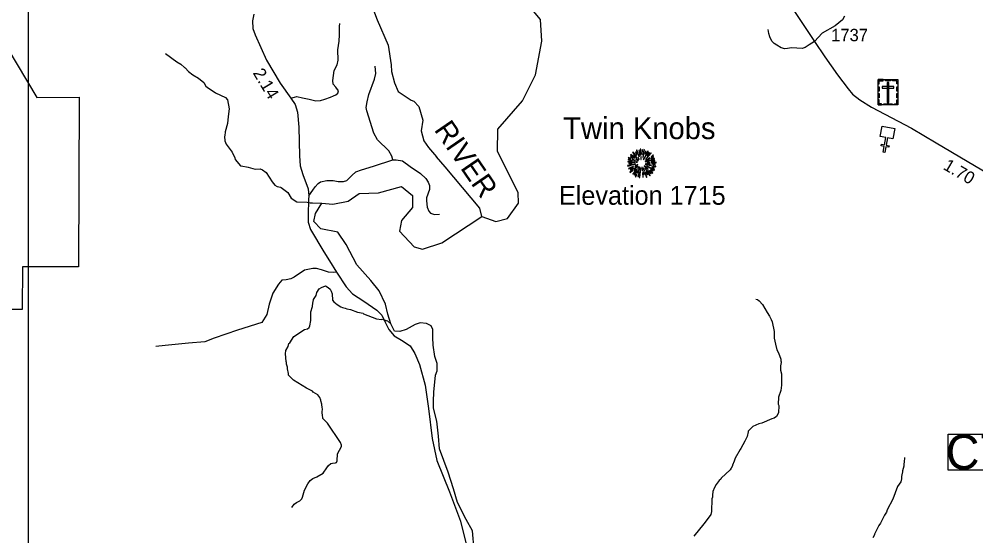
# Model space of a CAD drawing. Extents: x 1248089 to 1457196, y 820910 to 988753.
# Drawn here: x 1388614 to 1398266, y 950404 to 955620 of the extents above; entities that cross this region are included whole.
import ezdxf

# ---------------------------------------------------------------- set-up
doc = ezdxf.new("R2010")
doc.units = 0
for name, color, linetype in [('Exist Boundary Land Use Park State Division NC Parks and Recreation', 7, 'Continuous'), ('Exist Cultural Cemetery CELL', 7, 'Continuous'), ('Exist Cultural Church CELL', 7, 'Continuous'), ('Exist Geographical Mountain Summit CELL', 7, 'Continuous'), ('Exist Geographical Mountain Summit Elevation Number Label', 7, 'Continuous'), ('Exist Geographical Mountain Summit Label', 7, 'Continuous'), ('Exist Hydrographic Creek Single Shore', 7, 'Continuous'), ('Exist Hydrographic Misc Water Feature', 7, 'Continuous'), ('Exist Hydrographic River Shore', 7, 'Continuous'), ('Exist Hydrographic River Shore Label', 7, 'Continuous'), ('Exist Road Non-System Type 51', 7, 'Continuous'), ('Exist Road Secondary Type 51 Attributed', 7, 'Continuous'), ('Map Preparation Inset Cut Line', 7, 'Continuous'), ('Prop GRAU CAT1 Cell', 7, 'Continuous'), ('Prop Guardrail Anchor Unit CELL', 7, 'Continuous'), ('Prop Lane Lines', 7, 'Continuous')]:
    doc.layers.add(name, color=color, linetype=linetype)

msp = doc.modelspace()

# ---------------------------------------------------------------- linework, layer by layer
at = {"layer": 'Exist Boundary Land Use Park State Division NC Parks and Recreation'}
msp.add_lwpolyline([(1388647.4, 953121.1), (1388644.3, 952690.1), (1388330.4, 952689.1), (1388325.3, 952444.2), (1387706.3, 952440.2), (1387713.2, 952872.1), (1387889.3, 953013.1), (1387894.2, 953270.1), (1388106.3, 953275.1), (1388136.3, 956551.2), (1388626.2, 956552.2), (1388624.3, 956219.2), (1388388.3, 956221.2), (1388393.2, 955494.2), (1388792.3, 954828.2), (1389219.4, 954831.2), (1389213.2, 953121.1), (1388647.4, 953121.1)], dxfattribs=at)
at = {"layer": 'Exist Cultural Cemetery CELL'}
for points in [[(1397279.5, 954966.3), (1397290.9, 954966.3), (1397290.9, 954998.5), (1397331.5, 954998.5), (1397331.5, 955009.6), (1397279.6, 955009.6)], [(1397279.6, 955009.6), (1397478.6, 955009.6), (1397478.6, 954755), (1397279.6, 954755)], [(1397320.4, 954941.6), (1397320.4, 954922.9), (1397438.1, 954922.9), (1397438.1, 954941.6)], [(1397353.6, 955009.6), (1397405.4, 955009.6), (1397405.4, 954998.2), (1397353.6, 954998.2)], [(1397388.6, 954980.3), (1397369.9, 954980.3), (1397369.9, 954777.6), (1397388.6, 954777.6)], [(1397478.7, 954966.3), (1397467.4, 954966.3), (1397467.4, 954998.5), (1397426.8, 954998.5), (1397426.8, 955009.6), (1397478.7, 955009.6)], [(1397279.5, 954892.2), (1397279.5, 954935.5), (1397290.9, 954935.5), (1397290.9, 954892.2)], [(1397279.5, 954825), (1397279.5, 954868.3), (1397290.9, 954868.3), (1397290.9, 954825)], [(1397467.3, 954893.2), (1397467.3, 954936.5), (1397478.7, 954936.5), (1397478.7, 954893.2)], [(1397467.3, 954827.3), (1397467.3, 954870.6), (1397478.7, 954870.6), (1397478.7, 954827.3)], [(1397312.6, 954755.1), (1397312.6, 954766.5), (1397290.6, 954766.5), (1397290.6, 954807), (1397279.5, 954807), (1397279.5, 954755.1)], [(1397337, 954766.5), (1397421.9, 954766.5), (1397421.9, 954755.1), (1397337, 954755.1)], [(1397445.5, 954755), (1397445.5, 954766.5), (1397467.5, 954766.5), (1397467.5, 954806.9), (1397478.6, 954806.9), (1397478.6, 954755)]]:
    msp.add_lwpolyline(points, close=True, dxfattribs=at)
at = {"layer": 'Exist Cultural Church CELL'}
msp.add_lwpolyline([(1397430.1, 954413.3), (1397374, 954423.3), (1397360.5, 954348.4), (1397392, 954342.7), (1397389.2, 954326.9), (1397357.7, 954332.6), (1397347, 954273.4), (1397331.2, 954276.3), (1397341.9, 954335.5), (1397310.4, 954341.2), (1397313.3, 954356.9), (1397344.7, 954351.2), (1397358.3, 954426.1), (1397301.6, 954436.5), (1397320.5, 954541.2), (1397449, 954518)], close=True, dxfattribs=at)
at = {"layer": 'Exist Geographical Mountain Summit CELL'}
for points in [[(1394803.2, 954274.1), (1394839.2, 954236.7), (1394842.5, 954239.2), (1394807.3, 954278.9)], [(1394830.8, 954275.6), (1394846.5, 954253.8), (1394848.3, 954255.2), (1394834.9, 954279.6)], [(1394841.7, 954297.4), (1394867.9, 954230.5), (1394870.8, 954231.6), (1394846.9, 954299.9)], [(1394875.6, 954245.4), (1394878.1, 954246.1), (1394869, 954294.1), (1394864.7, 954293)], [(1394880.3, 954306.8), (1394884.3, 954254.8), (1394887.5, 954255.2), (1394886.1, 954307.9)], [(1394896.3, 954252.7), (1394900.2, 954252.7), (1394903.9, 954299.9), (1394898.4, 954299.9)], [(1394908.3, 954224.3), (1394923.2, 954301.4), (1394917.7, 954303.2), (1394905, 954225.1)], [(1394911.5, 954202.5), (1394914.5, 954200.7), (1394963.1, 954285.3), (1394957.7, 954289)], [(1394926, 954259.5), (1394929.4, 954258.4), (1394938.8, 954285.3), (1394934.1, 954287.1)], [(1394932.6, 954204), (1394934.8, 954201.8), (1394990.4, 954266.1), (1394986.4, 954270.8)], [(1394970.1, 954275.6), (1394949, 954242.1), (1394951.9, 954241), (1394974.4, 954272.3)], [(1394754.5, 954179.3), (1394826.5, 954172.3), (1394826.8, 954175.2), (1394754.5, 954184.3)], [(1394757.1, 954200.3), (1394798.5, 954190.9), (1394799.6, 954194.1), (1394758.2, 954205)], [(1394760, 954219.6), (1394782.5, 954210.9), (1394783.6, 954213.8), (1394761.5, 954224.7)], [(1394781.8, 954230.5), (1394807.6, 954214.1), (1394809.8, 954216.7), (1394784.7, 954234.5)], [(1394782.9, 954249.4), (1394822.5, 954218.9), (1394824.7, 954221.1), (1394786.5, 954253.8)], [(1394798.5, 954202.5), (1394829, 954190.5), (1394830.2, 954192.7), (1394800.7, 954206.6)], [(1394811.2, 954246.5), (1394843.9, 954217.4), (1394846.1, 954219.6), (1394814.1, 954251.6)], [(1394834.9, 954208), (1394860, 954189), (1394862.1, 954191.9), (1394837.4, 954211.2)], [(1394835.2, 954178.2), (1394852.3, 954176), (1394852.7, 954178.2), (1394836, 954182.5)], [(1394854.5, 954221.1), (1394868.3, 954204.6), (1394870.4, 954206.8), (1394857.8, 954224)], [(1394885.7, 954233.4), (1394887.1, 954204.3), (1394889.8, 954204.6), (1394889.8, 954233.8)], [(1394929.4, 954184), (1394931.2, 954181.5), (1394979.8, 954217.4), (1394976.6, 954221.8)], [(1394945.4, 954168.4), (1394945.4, 954165.5), (1394975.5, 954165.5), (1394976.2, 954170.5)], [(1394946.4, 954181.1), (1394947.5, 954178.8), (1395025.6, 954207.6), (1395023.8, 954212.3)], [(1394988.6, 954167.3), (1395040.9, 954170.5), (1395041.3, 954175.2), (1394989, 954170.5)], [(1394990.4, 954209.1), (1395018, 954224), (1395015.1, 954229), (1394989, 954211.6)], [(1394990.4, 954232), (1394992.2, 954229.4), (1395015.1, 954245.7), (1395011.5, 954249.4)], [(1394992.2, 954181.1), (1395029, 954187.6), (1395027.5, 954193.1), (1394990.8, 954183.3)], [(1394753.1, 954141.5), (1394754.5, 954136.4), (1394790.5, 954146.9), (1394788.3, 954150.2)], [(1394762.9, 954113.8), (1394765.5, 954109.2), (1394810.9, 954129.1), (1394809.4, 954133.8)], [(1394766.6, 954161.8), (1394796.3, 954163.3), (1394796.3, 954166.9), (1394765.5, 954166.9)], [(1394774.2, 954077.1), (1394777.1, 954073.1), (1394805.4, 954094.2), (1394802.8, 954097.5)], [(1394780.4, 954097.9), (1394809.4, 954114.6), (1394807.3, 954118.2), (1394778.2, 954102.9)], [(1394798.9, 954152.8), (1394800, 954148), (1394833.1, 954156.4), (1394832.4, 954160)], [(1394805.1, 954057.5), (1394808, 954055), (1394848.7, 954102.6), (1394845.8, 954104.7)], [(1394820.4, 954088.8), (1394839.6, 954106.9), (1394836.3, 954109.2), (1394815.9, 954092)], [(1394816.7, 954107.3), (1394819.6, 954103.6), (1394854.1, 954132), (1394852.3, 954134.6)], [(1394845.1, 954088.8), (1394820, 954049.5), (1394823.2, 954047), (1394849.1, 954086.6)], [(1394826.5, 954138.6), (1394828.7, 954133.8), (1394857.4, 954149.1), (1394856.4, 954152.4)], [(1394848.3, 954067.4), (1394852.7, 954065.6), (1394879.2, 954124), (1394876.7, 954124.8)], [(1394855.2, 954116.7), (1394858.5, 954113.8), (1394868.6, 954130.2), (1394866.8, 954131.6)], [(1394860, 954032.1), (1394871.9, 954074.9), (1394868.3, 954075.3), (1394855.5, 954033.1)], [(1394869.7, 954021.9), (1394874.5, 954020.8), (1394887.1, 954110.2), (1394883.9, 954111)], [(1394895.2, 954125.9), (1394899.2, 954088.8), (1394903.6, 954089.1), (1394898.4, 954126.6)], [(1394911.2, 954117.1), (1394919.9, 954087.3), (1394923.9, 954089.1), (1394913.3, 954118.2)], [(1394921, 954050.6), (1394915.5, 954080.4), (1394912.3, 954080.4), (1394916.7, 954049.5)], [(1394919.6, 954137.5), (1394958.1, 954102.2), (1394960.6, 954106.6), (1394921.4, 954139.7)], [(1394925.7, 954114.9), (1394976.2, 954040.1), (1394979.8, 954043), (1394928.2, 954116)], [(1394925.7, 954072.1), (1394943.2, 954022.3), (1394947.5, 954024.1), (1394928.6, 954072.8)], [(1394930.8, 954154.6), (1394991.5, 954142.6), (1394992.6, 954146.9), (1394931.9, 954158.2)], [(1394936.2, 954077.8), (1394952.2, 954048.4), (1394956.3, 954050.6), (1394939.9, 954079.3)], [(1394944.6, 954135), (1395022.8, 954096.7), (1395024.6, 954102.2), (1394946.1, 954137.8)], [(1394958.1, 954089.1), (1394988.2, 954060), (1394991.5, 954062.6), (1394960.3, 954091.6)], [(1394974.8, 954089.8), (1395005.3, 954064), (1395008.5, 954067.7), (1394976.6, 954092.4)], [(1394983.9, 954100.8), (1395008.9, 954087.7), (1395011.5, 954091.3), (1394986.1, 954104.7)], [(1394998, 954124.8), (1395019.1, 954116.7), (1395020.9, 954121.1), (1394999.5, 954128)], [(1395003.5, 954155.3), (1395030, 954153.1), (1395030, 954157.4), (1395003.9, 954158.5)], [(1395007.5, 954138.2), (1395035.8, 954130.9), (1395036.5, 954136.4), (1395008.5, 954142.6)], [(1394830.2, 954030.3), (1394834.9, 954027.4), (1394845.8, 954052.1), (1394842.5, 954054.3)], [(1394901.4, 954067.4), (1394905, 954024.9), (1394909, 954025.9), (1394905.7, 954067.4)]]:
    msp.add_lwpolyline(points, close=True, dxfattribs=at)
at = {"layer": 'Exist Hydrographic Creek Single Shore'}
msp.add_lwpolyline([(1393283.5, 953628.4), (1393424.5, 953576.4), (1393541.4, 953606.8), (1393653.5, 953762.1), (1393647.5, 953870.6), (1393439.4, 954285.2), (1393443.4, 954508.3), (1393691.4, 954795.6), (1393822.5, 955058.9), (1393887.5, 955399), (1393875.5, 955615.9), (1393785.5, 955719.6)], dxfattribs=at)
at = {"layer": 'Exist Hydrographic Misc Water Feature'}
for points in [[(1390090.1, 955273.9), (1390204.1, 955191), (1390245.4, 955166), (1390282.7, 955131), (1390288.6, 955128.9), (1390323.7, 955092), (1390364.9, 955059), (1390424.8, 955022.8), (1390476.4, 954980.9), (1390498.2, 954943.7), (1390510, 954933.3), (1390596.5, 954875.2), (1390695.4, 954828.7), (1390716.9, 954806.2), (1390733.4, 954714.7), (1390722.8, 954637.9), (1390717.2, 954567.4), (1390691.1, 954482.7), (1390690.1, 954442.7), (1390685.9, 954434.8), (1390685.6, 954420.9), (1390689.3, 954406.8), (1390688.9, 954390.8), (1390704, 954358.4), (1390764.1, 954276.9), (1390788.7, 954220.3), (1390792.3, 954204.2), (1390846.8, 954138.9), (1390854.9, 954140.6), (1390924.8, 954125.5), (1390995.1, 954106.4), (1391046.2, 954109.8), (1391069.8, 954099.3), (1391107.3, 954072.3), (1391166.9, 953976.8), (1391194.1, 953944.2), (1391217.8, 953929.5), (1391249.7, 953924.8), (1391257.6, 953920.6), (1391324.4, 953870.8), (1391359.1, 953813.9), (1391414.1, 953776.6), (1391518.1, 953774.1), (1391549.9, 953765.2), (1391571.9, 953764.6), (1391667.4, 953761.1)], [(1391363.7, 950691.3), (1391388.5, 950722.7), (1391412.9, 950740.1), (1391445.3, 950757.3), (1391465.8, 950778.8), (1391474.2, 950794.6), (1391491.9, 950866.2), (1391527.1, 950930.2), (1391550.3, 950963.1), (1391575.4, 950982.7), (1391618.4, 950999.5), (1391679.7, 951038.3), (1391719.7, 951092.3), (1391733.9, 951114.2), (1391758.4, 951133.6), (1391774.6, 951139.1), (1391806.6, 951140.4), (1391814.7, 951146.2), (1391823.1, 951162), (1391826.9, 951233.9), (1391866.6, 951304.9), (1391867, 951320.9), (1391855.5, 951345.2), (1391724.3, 951540.5), (1391677.4, 951589.6), (1391674.3, 951629.7), (1391670.5, 951637.8), (1391671.2, 951663.9), (1391675.6, 951677.7), (1391672.3, 951709.8), (1391668.5, 951717.9), (1391668.9, 951733.9), (1391657.6, 951766.2), (1391657.8, 951774.2), (1391646.5, 951800.4), (1391627.2, 951828.9), (1391579.8, 951856.1), (1391572, 951864.3), (1391512.8, 951893.8), (1391382.8, 951977.1), (1391331.9, 952026.4), (1391332.3, 952042.4), (1391321.4, 952090.6), (1391321.9, 952106.6), (1391310.6, 952138.9), (1391311, 952154.9), (1391307.2, 952163), (1391301.1, 952243.1), (1391305.9, 952275), (1391326.9, 952314.5), (1391335.6, 952346.3), (1391344.3, 952354.5), (1391383.9, 952416.2), (1391493, 952487.3), (1391524.6, 952495.5), (1391538.2, 952506.3), (1391547.9, 952525.1), (1391555.2, 952576.9), (1391555.3, 952664.9), (1391572.6, 952720.5), (1391573, 952736.5), (1391577.2, 952744.4), (1391577.7, 952760.4), (1391581.9, 952768.3), (1391584.3, 952790.2), (1391609.2, 952829.5), (1391618.9, 952859.5), (1391641.1, 952898.1), (1391662.7, 952912.1), (1391703.3, 952926.8), (1391730.8, 952910.4), (1391751.7, 952893.1), (1391761.3, 952873.9), (1391770.7, 952847.8), (1391774.2, 952783.5), (1391789.8, 952765.1), (1391821.2, 952738.2), (1391860.6, 952715.3), (1391876.4, 952708.9), (1391904.3, 952704.2), (1391920.1, 952695.8), (1391956, 952690.9), (1392027.3, 952661.1), (1392083.1, 952651.7), (1392089.3, 952646.6), (1392217.8, 952596.3), (1392269.6, 952589.1), (1392277.7, 952590.9), (1392293.6, 952586.5), (1392331.2, 952575.4), (1392365, 952544)], [(1396048, 952795.1), (1396063.8, 952788.7), (1396081.6, 952776.2), (1396112.7, 952739.4), (1396160.7, 952658.2), (1396185.8, 952621.6), (1396201.1, 952589.2), (1396210.5, 952565), (1396232.2, 952468.4), (1396232.9, 952400.8), (1396244.7, 952340.1), (1396259.7, 952283.7), (1396274.9, 952251.3), (1396297.4, 952186.8), (1396297, 952170.8), (1396300.8, 952162.7), (1396300, 952130.7), (1396295.8, 952122.8), (1396294.7, 952076.8), (1396305.8, 952038.5), (1396304.4, 951925.9), (1396297.8, 951870.7), (1396275.1, 951805.8), (1396272.5, 951735.3), (1396278.1, 951719.2), (1396276.4, 951647.2), (1396253.5, 951609.8), (1396231, 951592.4), (1396206.8, 951584.9), (1396107.8, 951543.3), (1396077.7, 951536.2), (1396017, 951509.6), (1395967.8, 951462.9), (1395969, 951455.5), (1395958.5, 951407.1), (1395934.5, 951360.3)], [(1395934.5, 951360.3), (1395895.6, 951284.7), (1395887.4, 951276.8), (1395837.2, 951190), (1395828.5, 951158.3), (1395811.5, 951118.7), (1395811.3, 951110.7), (1395798.8, 951087), (1395788.3, 951071.2), (1395698.3, 950985.5), (1395694.1, 950977.6), (1395677.7, 950962), (1395646.7, 950922.8), (1395630, 950891.2), (1395613, 950851.6), (1395612.7, 950835.6), (1395608.5, 950827.7), (1395607.7, 950795.7), (1395603.3, 950779.8), (1395600.2, 950651.9), (1395591.5, 950620.1), (1395576.9, 950596.4), (1395523.2, 950525.8), (1395420.2, 950400.3)], [(1397545.6, 951195.5), (1397544.5, 951147.5), (1397540.1, 951131.6), (1397539.5, 951107.6), (1397526.3, 951059.9), (1397525.9, 951043.9), (1397521.7, 951036), (1397517, 951004.2), (1397516.4, 950980.2), (1397507.7, 950948.4), (1397474.6, 950901.2), (1397427.4, 950774.3), (1397370.9, 950667.8), (1397364.3, 950643.9), (1397343.5, 950612.4), (1397305.6, 950533.4), (1397289, 950509.8), (1397243, 950422.8), (1397242.8, 950414.8), (1397225.9, 950383.3)]]:
    msp.add_lwpolyline(points, dxfattribs=at)
at = {"layer": 'Exist Hydrographic River Shore'}
for points in [[(1392188.2, 955710.3), (1392225.7, 955614.5), (1392336.3, 955356), (1392367.9, 955159.9), (1392371.6, 955090.4), (1392399.8, 954975.8), (1392437.3, 954891.3), (1392570.6, 954803), (1392596.9, 954791.7), (1392647.6, 954737.3), (1392687, 954602), (1392670.1, 954493), (1392696.2, 954390.8), (1392745, 954325), (1392823.8, 954229.2)], [(1393283.5, 953628.4), (1393260.4, 953711), (1392910.4, 954128.5), (1392823.8, 954229.2)], [(1392308.8, 952742.3), (1392247.6, 952876.7), (1392162.1, 952982.7), (1392019.8, 953141.7), (1391911.5, 953346.4), (1391829, 953468.6), (1391658.8, 953503), (1391586.6, 953578.7), (1391602.1, 953659.5), (1391667.4, 953761.1), (1391779.1, 953752.4), (1391932.1, 953781.7), (1392044.9, 953859.1), (1392240.8, 953866), (1392471.2, 953931.4), (1392583, 953840.2), (1392583, 953718), (1392472.9, 953589), (1392452.3, 953480.6), (1392598.4, 953320.6), (1392684.4, 953299), (1392877.5, 953360.9), (1393283.5, 953628.4)], [(1393204.1, 950261.7), (1393187.4, 950454), (1393124.8, 950571.1), (1393037.1, 950742.5), (1392995.3, 950880.4), (1392941, 951047.6), (1392853.3, 951281.7), (1392844.9, 951411.3), (1392828.3, 951563.5), (1392794.9, 951693), (1392794.9, 951764.1), (1392799.1, 951856.1), (1392815.8, 952027.5), (1392831.3, 952070.3), (1392831.3, 952142.8), (1392809, 952216.6), (1392789.5, 952328.1), (1392788.1, 952406.1), (1392786.7, 952486.9), (1392770.6, 952525.6), (1392722.4, 952549.7), (1392660.5, 952553.1), (1392609, 952537.6), (1392519.6, 952486), (1392454.2, 952467.1), (1392401, 952470.5), (1392365, 952544), (1392332.7, 952643.1), (1392308.8, 952742.3)]]:
    msp.add_lwpolyline(points, dxfattribs=at)
at = {"layer": 'Exist Road Non-System Type 51'}
for points in [[(1396942.6, 955650.6), (1396920.2, 955612.1), (1396848.3, 955551.6), (1396715.9, 955477.1), (1396639.5, 955396)], [(1391356.3, 954821.6), (1391390.7, 954833.6), (1391416.5, 954838.8), (1391471.5, 954826.7), (1391540.3, 954811.3), (1391605.6, 954795.8), (1391655.5, 954799.2), (1391698.5, 954813), (1391755.2, 954833.6), (1391784.4, 954845.7), (1391808.5, 954857.7), (1391829.1, 954873.2), (1391834.3, 954895.6), (1391808.5, 954935.1), (1391782.7, 954962.7), (1391777.5, 955000.5), (1391791.3, 955102), (1391822.2, 955158.8), (1391832.6, 955207), (1391829.1, 955311.9), (1391841, 955398.9), (1391844.5, 955460.8), (1391846.2, 955546.8), (1391847.9, 955576.1)], [(1396639.5, 955396), (1396585.2, 955362.6), (1396543.6, 955334.8), (1396513.3, 955324.7), (1396460.4, 955327.2), (1396407.4, 955329.8), (1396367.1, 955323.5), (1396338.1, 955319.7), (1396302.8, 955329.8), (1396257.4, 955358.8), (1396230.9, 955373.9), (1396208.2, 955397.9), (1396188.1, 955443.3), (1396178, 955476.1), (1396169.2, 955515.2)], [(1392384.3, 954199.2), (1392373.9, 954237), (1392344.7, 954292.1), (1392229.5, 954402.2), (1392191.7, 954469.8), (1392121.2, 954695.2), (1392116, 954729.6), (1392124.6, 954786.4), (1392143.5, 954858.6), (1392198.5, 955013.5), (1392214, 955072.6), (1392205.4, 955146.6)], [(1391535, 953837.9), (1391578, 953892.9), (1391602, 953929.1), (1391629.5, 953960), (1391655.3, 953978.9), (1391718.9, 953992.7), (1391780.8, 953991), (1391834.1, 953980.7), (1391885.7, 953980.7), (1391918.4, 953991), (1391969.9, 954040.9), (1392009.5, 954078.7), (1392066.2, 954097.7), (1392190, 954135.5), (1392384.3, 954199.2)], [(1392384.3, 954199.2), (1392416.5, 954200.5), (1392480.1, 954190.1), (1392559.2, 954131.7), (1392664.1, 954062.8), (1392715.6, 954011.2), (1392741.4, 953975.1), (1392755.2, 953940.7), (1392755.2, 953899.4), (1392724.2, 953815.1), (1392722.5, 953785.8), (1392729.4, 953722.2), (1392746.3, 953681.9), (1392763.5, 953661.3), (1392804.7, 953649.2), (1392856.3, 953652.7)], [(1391816.8, 953064.8), (1391787.6, 953061.4), (1391736, 953066.5), (1391663.8, 953088.9), (1391612.3, 953104.4), (1391577.9, 953102.7), (1391491.9, 953085.5), (1391387, 953014.9), (1391354.4, 952997.7), (1391306.2, 952987.4), (1391263.3, 952985.7), (1391230.6, 952944.4), (1391173.9, 952854.9), (1391137.8, 952743.1), (1391112, 952638.1), (1391062.1, 952557.3), (1390816.5, 952480.3), (1390582.7, 952401.2), (1390488.6, 952364), (1390323.5, 952350.6), (1390088, 952326.5), (1389991.7, 952316.2)]]:
    msp.add_lwpolyline(points, dxfattribs=at)
at = {"layer": 'Exist Road Secondary Type 51 Attributed'}
for points in [[(1390982.7, 955671.4), (1390969.6, 955603.1), (1390972.2, 955526.9), (1390995.8, 955461.2), (1391108.7, 955204.8), (1391247.9, 954973.5), (1391356.3, 954821.6), (1391397.3, 954758.7), (1391423.6, 954679.8), (1391434.1, 954530), (1391441.9, 954239.9), (1391449.8, 954140), (1391476.1, 954050.7), (1391528.6, 953908.7), (1391535, 953837.9), (1391533.9, 953798.3), (1391528.6, 953643.3), (1391531.2, 953571.1), (1391554.8, 953497.5), (1391688.7, 953271.4), (1391743.6, 953180.5), (1391816.8, 953064.8), (1391914.3, 952917.7), (1391977.4, 952846.7), (1392092.9, 952773.1), (1392224.2, 952683.7), (1392271.5, 952633.8), (1392305.6, 952562.8), (1392345, 952486.6), (1392399, 952425.1), (1392472.5, 952380.4), (1392559.2, 952322.6), (1392606.4, 952243.8), (1392653.7, 952133.4), (1392711.5, 951925.7), (1392743, 951689.2), (1392779.5, 951385.9), (1392826.8, 951165.1), (1392955.5, 950849.7), (1393068.1, 950554.1), (1393133.7, 950280.8)], [(1396436.3, 955696), (1396639.5, 955396), (1396743.2, 955240.9), (1396870.6, 955057), (1396976.4, 954916), (1397021, 954863.4), (1397094.5, 954804.3), (1397212.7, 954732), (1397616.3, 954518.6), (1397865.8, 954370.1), (1398492.6, 954001.6)]]:
    msp.add_lwpolyline(points, dxfattribs=at)
at = {"layer": 'Map Preparation Inset Cut Line'}
msp.add_lwpolyline([(1449183.9, 915849.1), (1388709.5, 915849.1), (1388709.5, 960097.6), (1449183.9, 960097.6)], close=True, dxfattribs=at)
at = {"layer": 'Prop Guardrail Anchor Unit CELL'}
msp.add_lwpolyline([(1397986.6, 951431.1), (1399269.5, 951431.1), (1399269.5, 951066.2), (1397986.6, 951066.2)], close=True, dxfattribs=at)

# ---------------------------------------------------------------- texts
at = {"layer": 'Exist Geographical Mountain Summit Elevation Number Label'}
msp.add_text('Elevation 1715', height=190, dxfattribs=at).set_placement((1394060.5, 953746.6))
at = {"layer": 'Exist Geographical Mountain Summit Label'}
msp.add_text('Twin Knobs', height=220, dxfattribs=at).set_placement((1394102.6, 954409.3))
at = {"layer": 'Exist Hydrographic River Shore Label'}
msp.add_text('RIVER', height=210, rotation=304.54049, dxfattribs=at).set_placement((1392794.4, 954503.6))
at = {"layer": 'Prop GRAU CAT1 Cell'}
for s, rotation, p in [('2.14', 301.03771, (1390967.8, 955078)), ('1.70', 329.55261, (1397927.6, 954110.7))]:
    msp.add_text(s, height=125, rotation=rotation, dxfattribs=at).set_placement(p)
at = {"layer": 'Prop Guardrail Anchor Unit CELL'}
msp.add_text('C747', height=350, dxfattribs=at).set_placement((1397964.4, 951075.9))
at = {"layer": 'Prop Lane Lines'}
msp.add_text('1737', height=125, dxfattribs=at).set_placement((1396806.1, 955397.5))

doc.saveas('drawing.dxf')
